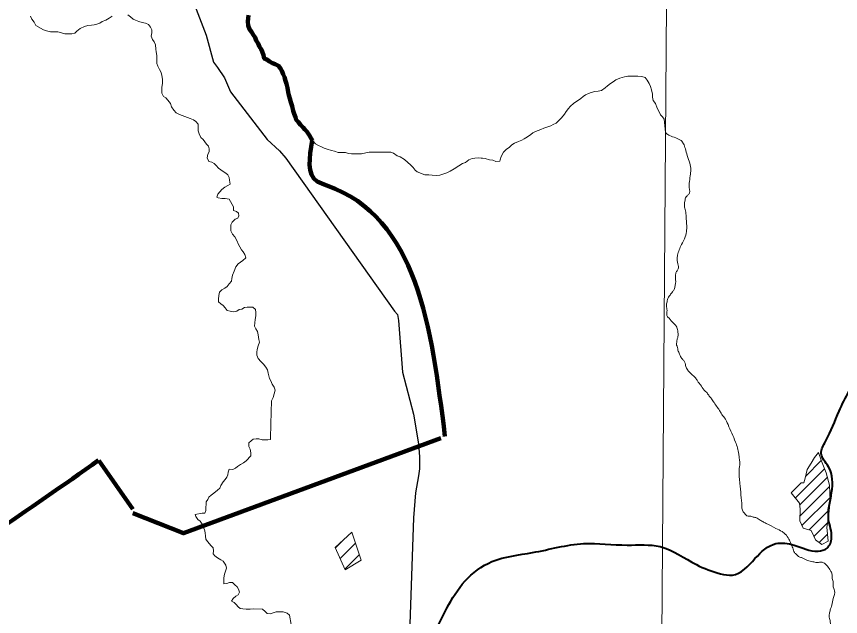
# Model space of a CAD drawing. Extents: x 553962 to 842807, y 8883888 to 9032388.
# Drawn here: x 616084 to 619151, y 8899960 to 8902192 of the extents above; entities that cross this region are included whole.
import ezdxf

# ---------------------------------------------------------------- set-up
doc = ezdxf.new("R2010")
doc.units = 0
doc.header["$LTSCALE"] = 160
doc.layers.add('6', color=7, linetype='Continuous', lineweight=13)

msp = doc.modelspace()

# ---------------------------------------------------------------- linework, layer by layer
at = {"layer": '6', "lineweight": 90}
msp.add_line((616517.1, 8900359.7), (616390.3, 8900540), dxfattribs=at)
at = {"layer": '6'}
for p, q in [((619020.4, 8900481.2), (619078.8, 8900539.7)), ((618982.4, 8900400.9), (619090.8, 8900509.3)), ((618998.9, 8900374.9), (619101.5, 8900477.6)), ((618999.6, 8900333.2), (619110, 8900443.6)), ((619007, 8900298.2), (619111.6, 8900402.8)), ((619033.5, 8900282.3), (619108.4, 8900357.1)), ((619051.5, 8900257.9), (619101.8, 8900308.2)), ((617270.4, 8900214.3), (617307.5, 8900251.4)), ((619071.2, 8900235.2), (619101.9, 8900265.8)), ((617288.1, 8900175.4), (617345.6, 8900232.8)), ((617305.8, 8900136.5), (617359.8, 8900190.4))]:
    msp.add_line(p, q, dxfattribs=at)
for points in [[(618663, 8924716.1), (618558.3, 8909803.7), (618472.6, 8898203.5)], [(616135.4, 8902192.7), (616141.4, 8902181.5), (616149.5, 8902170.2), (616155.5, 8902157.9), (616184.9, 8902142.5), (616196.1, 8902138.3), (616210.3, 8902135.2), (616221.5, 8902135.1), (616237.7, 8902134), (616250.9, 8902130.8), (616264.2, 8902127.7), (616274.3, 8902127.6), (616289.6, 8902127.5), (616300.8, 8902129.5), (616309, 8902137.6), (616321.2, 8902146.7), (616336.6, 8902154.7), (616349.8, 8902158.7), (616363, 8902159.7), (616373.2, 8902160.6), (616383.4, 8902162.6), (616393.6, 8902166.6), (616402.8, 8902172.7), (616416.1, 8902177.7), (616429.3, 8902185.7), (616439.6, 8902192.8)], [(616498.6, 8902197.5), (616507.7, 8902190.3), (616517.8, 8902182.1), (616526.9, 8902178), (616539.1, 8902172.8), (616551.3, 8902169.7), (616563.5, 8902166.5), (616575.7, 8902161.3), (616582.7, 8902152.1), (616587.7, 8902141.9), (616587.7, 8902130.7), (616584.5, 8902118.5), (616590.5, 8902106.2), (616595.6, 8902097)], [(616946.8, 8902196.8), (616945.7, 8902184.6), (616944.6, 8902172.4), (616945.6, 8902158.1), (616951.6, 8902144.8), (616958.6, 8902134.6), (616965.7, 8902122.3), (616971.7, 8902114.1), (616975.7, 8902101.9), (616982.7, 8902091.7), (616988.8, 8902079.4), (616993.8, 8902070.2), (616997.8, 8902061), (617002.8, 8902047.7), (617005.7, 8902035.5), (617015.9, 8902031.3), (617026, 8902024.1), (617037.2, 8902018), (617046.3, 8902013.8), (617058.5, 8902008.7), (617066.5, 8901998.4), (617071.5, 8901989.2), (617076.5, 8901976.9), (617081.6, 8901965.7), (617085.5, 8901952.4)], [(616595.6, 8902097), (616600.6, 8902085.8), (616602.5, 8902070.5), (616603.4, 8902060.3), (616606.4, 8902046), (616606.3, 8902035.8), (616606.2, 8902016.5), (616610.2, 8902007.3), (616616.2, 8901995), (616622.2, 8901982.8), (616625.2, 8901972.6), (616627.2, 8901958.3), (616627.1, 8901943), (616624.9, 8901928.8), (616624.8, 8901917.6), (616624.8, 8901906.3), (616630.8, 8901894.1), (616639.9, 8901888.9), (616647, 8901880.7), (616657.1, 8901868.4), (616661, 8901855.2), (616669.1, 8901842.9), (616678.2, 8901833.7)], [(617882.8, 8901653.4), (617884.2, 8901658.2), (617887.4, 8901671.5), (617896.6, 8901686.7), (617905.8, 8901696.8), (617918.1, 8901705.9), (617927.3, 8901714), (617937.6, 8901720), (617951.8, 8901727.1), (617964.1, 8901732.1), (617973.3, 8901737.1), (617985.5, 8901744.2), (617997.8, 8901752.3), (618006, 8901759.3), (618015.2, 8901764.4), (618035.6, 8901771.4), (618045.8, 8901776.4), (618061.1, 8901781.4), (618072.3, 8901785.4), (618081.5, 8901789.4), (618091.7, 8901794.4), (618100.9, 8901803.6), (618112.2, 8901814.7), (618123.4, 8901827.9), (618129.6, 8901838), (618137.8, 8901849.2), (618145, 8901857.3), (618158.3, 8901869.4), (618171.6, 8901877.5), (618183.8, 8901886.6), (618193.1, 8901893.6), (618201.2, 8901900.7), (618212.5, 8901904.7), (618222.7, 8901908.7), (618235.9, 8901912.7), (618248.1, 8901913.7), (618261.4, 8901916.6), (618274.7, 8901925.7), (618283.9, 8901933.8), (618294.1, 8901941.9), (618304.3, 8901948.9), (618314.5, 8901956), (618329.8, 8901962), (618347.2, 8901967), (618359.4, 8901970), (618382.8, 8901969.8), (618396, 8901969.8), (618411.3, 8901968.6), (618423.4, 8901964.5), (618431.5, 8901955.3), (618438.5, 8901942), (618443.6, 8901930.7), (618447.5, 8901918.5), (618450.5, 8901903.2), (618450.4, 8901892), (618453.4, 8901879.7), (618461.4, 8901868.5), (618468.4, 8901850.1), (618476.5, 8901834.8), (618480.5, 8901825.6), (618487.5, 8901818.4), (618494.6, 8901809.2), (618499, 8901761.6)], [(617085.5, 8901952.4), (617088.5, 8901941.2), (617092.5, 8901925.9), (617094.4, 8901910.6), (617097.4, 8901899.4), (617101.3, 8901886.1), (617104.3, 8901872.9), (617109.3, 8901857.6), (617113.2, 8901841.2), (617117.2, 8901829), (617122.2, 8901817.7), (617125.2, 8901807.5), (617132.3, 8901799.3), (617141.4, 8901789.1), (617150.5, 8901778.8), (617157.5, 8901771.7), (617164.6, 8901763.5), (617173.7, 8901749.1), (617180.7, 8901737.9), (617187.7, 8901726.6), (617196.8, 8901718.4), (617208, 8901712.2), (617219.1, 8901707.1), (617229.3, 8901701.9), (617240.4, 8901697.8), (617256.7, 8901693.6), (617267.8, 8901690.5), (617281, 8901686.3), (617293.2, 8901686.2), (617308.5, 8901686.1), (617319.7, 8901682), (617330.8, 8901680.9), (617345.1, 8901680.8), (617355.3, 8901680.7), (617367.5, 8901680.7), (617383.8, 8901684.6), (617396, 8901686.6), (617407.2, 8901687.5), (617422.5, 8901687.4), (617437.7, 8901687.3), (617454, 8901687.2), (617464.2, 8901687.2), (617477.4, 8901687.1), (617486.5, 8901682.9), (617500.7, 8901673.7), (617511.8, 8901669.6), (617528.1, 8901660.3), (617540.2, 8901648), (617550.3, 8901639.8), (617560.4, 8901629.5), (617567.5, 8901620.3), (617575.6, 8901614.1), (617584.7, 8901610), (617593.8, 8901605.9), (617604, 8901602.7), (617618.2, 8901602.6), (617630.4, 8901601.6), (617646.7, 8901600.4), (617659.9, 8901601.4), (617671.1, 8901605.4), (617685.4, 8901610.4), (617697.6, 8901616.4), (617713, 8901625.5), (617730.3, 8901635.6), (617743.6, 8901644.6)], [(616678.2, 8901833.7), (616690.3, 8901827.5), (616700.5, 8901823.3), (616710.6, 8901819.2), (616720.8, 8901816.1), (616729.9, 8901811.9), (616742.1, 8901807.8), (616751.2, 8901800.6), (616760.3, 8901791.4), (616760.2, 8901780.2), (616760.1, 8901766.9), (616763.1, 8901754.7), (616770.1, 8901741.4), (616778.2, 8901734.2), (616784.2, 8901725), (616791.3, 8901716.8), (616798.4, 8901709.6), (616800.3, 8901699.4), (616800.3, 8901688.2), (616796.1, 8901679.1), (616794, 8901665.8), (616800, 8901652.6), (616810.2, 8901649.4), (616819.3, 8901645.3), (616826.4, 8901637.1), (616835.5, 8901627.9), (616844.6, 8901621.7), (616852.7, 8901614.5), (616862.8, 8901609.4), (616869.9, 8901602.2), (616874.9, 8901593), (616876.8, 8901582.8), (616878.8, 8901568.5), (616870.6, 8901562.5), (616859.4, 8901557.4), (616848.1, 8901548.3), (616840.9, 8901539.2), (616832.8, 8901531.1), (616829.6, 8901519.9), (616834.3, 8901517)], [(617743.6, 8901644.6), (617754.8, 8901648.6), (617767.1, 8901658.7), (617779.9, 8901663.6), (617790.1, 8901664.4), (617803.5, 8901666), (617813.7, 8901664.4), (617818.3, 8901665.2), (617827.8, 8901663.6), (617844.2, 8901658.9), (617856, 8901657.3), (617867.8, 8901651.8), (617882.8, 8901653.4)], [(616834.3, 8901517), (616847.9, 8901514.7), (616860.7, 8901515), (616874.9, 8901511.8), (616892, 8901483.2), (616891.9, 8901470), (616902.1, 8901466.8), (616910.2, 8901460.7), (616911.1, 8901450.5), (616907, 8901441.3), (616897.8, 8901437.3), (616886.6, 8901427.2), (616881.4, 8901416.1), (616881.3, 8901405.9), (616881.2, 8901394.7), (616888.3, 8901381.4), (616896.3, 8901372.1), (616905.4, 8901355.8), (616909.4, 8901345.6), (616914.4, 8901335.3), (616921.5, 8901324.1), (616927.5, 8901315.9), (616933.5, 8901306.7), (616937.5, 8901293.4), (616926.3, 8901284.3), (616918.1, 8901277.3), (616908.9, 8901271.2), (616900.7, 8901260.1), (616893.4, 8901243.8), (616888.2, 8901229.6), (616885.1, 8901217.4), (616884, 8901207.2), (616875.8, 8901197.1), (616867.6, 8901187.9), (616859.4, 8901180.8), (616848.2, 8901174.8), (616839, 8901165.7), (616836.9, 8901153.5), (616835.8, 8901140.2), (616835.7, 8901130.1), (616844.8, 8901122.9), (616852.9, 8901116.7), (616861, 8901107.5), (616868, 8901098.3), (616879.2, 8901096.2), (616891.4, 8901093), (616903.6, 8901096), (616912.8, 8901102.1), (616923, 8901103), (616932.2, 8901109.1), (616942.4, 8901111), (616953.6, 8901111), (616963.7, 8901109.9), (616972.8, 8901101.7), (616974.8, 8901090.5), (616974.7, 8901078.2), (616971.6, 8901065), (616970.4, 8901051.8), (616969.3, 8901039.6), (616974.4, 8901029.3), (616980.4, 8901020.1), (616983.4, 8901007.9), (616985.3, 8900990.6), (616988.3, 8900980.3), (616983.1, 8900967.1)], [(616983.1, 8900967.1), (616979.9, 8900952.9), (616978.8, 8900942.7), (616978.8, 8900931.5), (616983.8, 8900919.2), (616992.9, 8900909), (617003, 8900898.8), (617012, 8900887.5), (617018.1, 8900877.3), (617020, 8900865), (617026, 8900845.6), (617030, 8900836.4), (617035, 8900824.2), (617043.1, 8900812.9), (617047.1, 8900801.7), (617042.9, 8900788.5), (617038.7, 8900774.2), (617032.5, 8900762), (617032.5, 8900749.8), (617031.3, 8900732.5), (617031.2, 8900716.2), (617031.1, 8900703), (617031, 8900692.8), (617029.9, 8900680.6), (617029.8, 8900667.3), (617029.8, 8900655.1), (617029.7, 8900642.9), (617029.6, 8900629.6), (617029.5, 8900618.4), (617019.3, 8900617.5), (617008.1, 8900617.5), (616998, 8900617.6), (616985.8, 8900620.7), (616975.6, 8900620.8), (616964.4, 8900619.8), (616957.2, 8900612.8), (616948.1, 8900605.7)], [(616948.1, 8900605.7), (616948, 8900592.4), (616953, 8900582.2), (616955.9, 8900569), (616955.8, 8900557.8), (616938.4, 8900538.5), (616929.2, 8900531.4), (616918, 8900525.4), (616906.8, 8900517.3), (616898.6, 8900511.3), (616889.4, 8900507.2), (616875.2, 8900507.3), (616871, 8900497.2), (616870.9, 8900487), (616866.8, 8900477.8), (616860.7, 8900469.7), (616853.5, 8900460.6), (616844.2, 8900447.4), (616840.1, 8900437.3), (616831.9, 8900430.2), (616818.6, 8900419.1), (616808.4, 8900411), (616800.2, 8900403.9), (616796, 8900394.8), (616789.9, 8900386.7), (616789.8, 8900376.5), (616788.7, 8900366.3), (616788.6, 8900354.1), (616784.5, 8900343.9), (616774.3, 8900344), (616749.4, 8900339.8)], [(616749.4, 8900339.8), (616751.2, 8900332.4), (616759.2, 8900321.2), (616767.3, 8900314), (616775.4, 8900303.8), (616778.4, 8900292.5), (616783.4, 8900283.3), (616786.3, 8900271.1), (616787.3, 8900258.8), (616788.2, 8900247.6), (616795.3, 8900238.4), (616808.4, 8900223.1), (616815.5, 8900215.9), (616816.4, 8900203.6), (616815.3, 8900193.5), (616821.4, 8900185.3), (616832.5, 8900178.1), (616843.7, 8900170.9), (616852.8, 8900165.7), (616862.8, 8900150.4), (616865.8, 8900140.2), (616858.5, 8900117.8), (616855.4, 8900103.6), (616855.3, 8900092.3), (616855.2, 8900081.1), (616866.4, 8900082.1), (616876.6, 8900086.1), (616887.8, 8900086), (616895.9, 8900077.8), (616905, 8900070.6), (616910, 8900061.4), (616914, 8900050.2), (616908.9, 8900041.1), (616900.7, 8900035), (616890.5, 8900026.9)], [(616890.5, 8900026.9), (616884.3, 8900016.8), (616894.4, 8900012.6), (616901.5, 8900004.4), (616908.6, 8899996.2), (616916.7, 8899989.1), (616926.8, 8899988), (616939, 8899986.9), (616953.3, 8899986.8), (616964.5, 8899988.8), (616999, 8899987.5), (617009.2, 8899978.3), (617016.2, 8899971.1), (617027.4, 8899970), (617038.6, 8899974), (617049.8, 8899977), (617062, 8899976.9), (617076.3, 8899976.8), (617091.5, 8899972.7), (617099.6, 8899964.4), (617105.5, 8899929.8)]]:
    msp.add_lwpolyline(points, dxfattribs=at)
at = {"layer": '6', "lineweight": 25}
for points in [[(616692.6, 8902307.3), (616726.2, 8902278.1), (616732.3, 8902274), (616740.4, 8902251.6), (616789.8, 8902122.1), (616817, 8902022.2), (616832.2, 8902001.8)], [(616832.2, 8902001.8), (616857.5, 8901964), (616879.7, 8901912), (616954.8, 8901814.1), (617016.6, 8901733.5), (617062.3, 8901691.6), (617085.6, 8901664.1), (617491.1, 8901095.8), (617501.2, 8901082.6), (617505.2, 8901061.2), (617519.8, 8900868.6), (617561, 8900712.6), (617580, 8900602.6), (617583.9, 8900553.7), (617583.7, 8900508.8), (617579.5, 8900483.4), (617569.1, 8900420.2), (617561.6, 8900327.5), (617544.5, 8899823.2), (617553.6, 8899807.9), (617563.8, 8899799.8), (617571, 8899793.8)]]:
    msp.add_lwpolyline(points, dxfattribs=at)
at = {"layer": '6', "lineweight": 90}
for points in [[(616946.8, 8902196.8), (616945.7, 8902184.6), (616944.6, 8902172.4), (616945.6, 8902158.1), (616951.6, 8902144.8), (616958.6, 8902134.6), (616965.7, 8902122.3), (616971.7, 8902114.1), (616975.7, 8902101.9), (616982.7, 8902091.7), (616988.8, 8902079.4), (616993.8, 8902070.2), (616997.8, 8902061), (617002.8, 8902047.7), (617005.7, 8902035.5), (617015.9, 8902031.3), (617026, 8902024.1), (617037.2, 8902018), (617046.3, 8902013.8), (617058.5, 8902008.7), (617066.5, 8901998.4), (617071.5, 8901989.2), (617076.5, 8901976.9), (617081.6, 8901965.7), (617085.5, 8901952.4)], [(617085.5, 8901952.4), (617088.5, 8901941.2), (617092.5, 8901925.9), (617094.4, 8901910.6), (617097.4, 8901899.4), (617101.3, 8901886.1), (617104.3, 8901872.9), (617109.3, 8901857.6), (617113.2, 8901841.2), (617117.2, 8901829), (617122.2, 8901817.7), (617125.2, 8901807.5), (617132.3, 8901799.3), (617141.4, 8901789.1), (617150.5, 8901778.8), (617157.5, 8901771.7), (617164.6, 8901763.5), (617173.7, 8901749.1), (617180.7, 8901737.9), (617185, 8901731)], [(616517.2, 8900344.5), (616705.2, 8900269.7), (617662.5, 8900623.7)]]:
    msp.add_lwpolyline(points, dxfattribs=at)
at = {"layer": '6'}
for points in [[(619104.5, 8900240.4), (619099.2, 8900292.1), (619105.2, 8900328.5), (619112.1, 8900390.8), (619109.8, 8900448.4), (619096.9, 8900494), (619079.4, 8900538), (619068.8, 8900569.9), (619053.6, 8900550.9), (619041.5, 8900530.4), (619027, 8900506.2), (619018.7, 8900475), (619014.1, 8900457.6), (619003.5, 8900456.8), (618967.1, 8900419.6), (618998.2, 8900381.6), (619000.5, 8900358.9), (618999, 8900316.3), (619011.1, 8900289), (619041.5, 8900279.9), (619057.4, 8900245), (619080.9, 8900228.3)], [(617269.4, 8900216.6), (617332, 8900273.6), (617366.6, 8900170), (617307.2, 8900133.5)]]:
    msp.add_lwpolyline(points, close=True, dxfattribs=at)
for points in [[(618499, 8901761.6), (618503.2, 8901756.5), (618514.3, 8901749.3), (618537.3, 8901740.1), (618557.5, 8901729.9), (618566, 8901718.5), (618573.2, 8901700), (618580, 8901674.2), (618589.5, 8901646.4), (618593.3, 8901621.8), (618591.2, 8901598.9), (618587.7, 8901571.1), (618588.4, 8901548.8), (618589.1, 8901537), (618583.5, 8901528.6), (618575.9, 8901520.3), (618571, 8901505), (618569.5, 8901492.9), (618571.1, 8901478.9), (618575.3, 8901458.1), (618576.3, 8901438.2), (618578.3, 8901414.3), (618577.9, 8901397.7), (618572.6, 8901372.7), (618558.5, 8901343), (618550.3, 8901324.2), (618544.1, 8901303.3), (618542.6, 8901289.4), (618545.9, 8901266.5), (618547.2, 8901256.2), (618542, 8901245.6), (618537.3, 8901235.3), (618536.4, 8901218.2), (618537.1, 8901203.9), (618535, 8901190.1), (618531.9, 8901176.4), (618524.9, 8901167.3), (618516, 8901155.2), (618510.6, 8901147.1), (618506.1, 8901139.1), (618505.3, 8901129.8), (618503, 8901122.9), (618503.4, 8901111.4), (618504.7, 8901093.6), (618504.2, 8901080), (618511.5, 8901070.3), (618519.3, 8901061), (618531.9, 8901048.2), (618539.3, 8901039.7), (618544.9, 8901022.6), (618545.9, 8901009.7), (618545.5, 8901001.1), (618542, 8900989.9), (618540.8, 8900979.8), (618540.4, 8900969.7)], [(618540.4, 8900969.7), (618543.7, 8900960.6), (618545.7, 8900950.9), (618551.7, 8900935.8), (618555.6, 8900926.7), (618563.5, 8900915.8), (618569.9, 8900906.9), (618573.2, 8900897.2), (618577.9, 8900883.3), (618586.6, 8900870.7), (618610.8, 8900847.4), (618615.1, 8900841.4), (618621.1, 8900831.3), (618629.7, 8900821.4), (618643, 8900802.2), (618653.9, 8900791.6), (618661.9, 8900779.6), (618670.8, 8900769.3), (618679.7, 8900755.3), (618692.5, 8900737.8), (618702.4, 8900722.9), (618709.4, 8900710.7), (618718.3, 8900699.4), (618732, 8900673.8), (618745.7, 8900641.5), (618759.9, 8900608.7), (618767.2, 8900587.4), (618772.2, 8900563.6), (618773.5, 8900548.6), (618775.7, 8900532), (618775, 8900518.7), (618773, 8900503.4), (618773.5, 8900489.6), (618773.7, 8900477.8), (618776.2, 8900454.7), (618780, 8900412.3), (618783.5, 8900370.1), (618785.2, 8900355.3), (618793, 8900343.7), (618799.1, 8900336.7), (618806.3, 8900333.4), (618816.6, 8900332.9), (618828.9, 8900328.9), (618840.5, 8900325.9), (618848, 8900320.9), (618861, 8900313.1), (618873.8, 8900306.3), (618910.3, 8900287.7), (618933.1, 8900275.7), (618944.9, 8900266.1), (618958.7, 8900247.3), (618965.5, 8900231.8), (618972.5, 8900214.9), (618978.8, 8900198.4), (618987.6, 8900189.8)], [(618987.6, 8900189.8), (618996.9, 8900181.8), (619008.4, 8900178.3), (619017.7, 8900172.8), (619027.5, 8900168), (619048.1, 8900163.7), (619061.6, 8900160.7), (619076.2, 8900161.7), (619087, 8900160), (619101.8, 8900147.4), (619113.3, 8900130.3), (619118.6, 8900119), (619119.4, 8900104.7), (619122.6, 8900090.4), (619123.1, 8900075.6), (619125.1, 8900064.5), (619128.2, 8900055.8), (619123.4, 8900027.1), (619117.9, 8900002.3), (619112.3, 8899984.2), (619109.3, 8899970.4), (619108.6, 8899957.1), (619112.6, 8899940.5), (619112.6, 8899928.4), (619112.6, 8899915.9), (619114.3, 8899901.6), (619111.8, 8899891.5), (619104.8, 8899877.5), (619100.8, 8899861.2), (619097.3, 8899843.6), (619090.8, 8899823), (619083, 8899804.1), (619080.7, 8899788.8), (619077.5, 8899772.2), (619074.5, 8899759.4), (619074, 8899744.6), (619070.4, 8899734.6), (619061.7, 8899724.5), (619050.9, 8899718), (619031.3, 8899711), (619020.2, 8899711.5), (619015.7, 8899711.5), (619006.6, 8899700.3), (619004.6, 8899692), (618997.5, 8899683), (618990.3, 8899679.2), (618984.5, 8899678.7), (618979.2, 8899676), (618975.2, 8899669.2), (618972.2, 8899660.4), (618968.7, 8899646.3), (618961.9, 8899633.1), (618951.9, 8899622.8), (618942.1, 8899612.7), (618935.1, 8899605.9)]]:
    msp.add_spline(points, degree=3, dxfattribs=at)
at = {"layer": '6', "lineweight": 90}
for points in [[(617183.8, 8901730.6), (617203, 8901578.2), (617238.6, 8901563.2), (617678.4, 8900629.6)], [(615109.7, 8900148.2), (615177.7, 8900210.3), (615482.3, 8900186.7), (615761.6, 8900152.9), (615989.6, 8900265.6), (616389.6, 8900541.2)]]:
    msp.add_spline(points, degree=3, dxfattribs=at)
at = {"layer": '6', "lineweight": 40}
msp.add_spline([(616186.7, 8898760.2), (616684.4, 8899006.3), (616785.1, 8899051), (616869, 8899062.2), (616986.5, 8899062.2), (617081.5, 8899090.2), (617148.7, 8899157.3), (617221.3, 8899297.1), (617254.9, 8899358.6), (617305.2, 8899392.2), (617389.1, 8899526.4), (617529, 8899738.9), (617601.7, 8899834), (617685.6, 8899990.6), (617752.7, 8900091.3), (617853.4, 8900164), (618004.4, 8900197.6), (618194.5, 8900231.1), (618356.7, 8900225.5), (618479.8, 8900219.9), (618614, 8900152.8), (618703.5, 8900119.2), (618748.2, 8900113.7), (618832.1, 8900175.2), (618910.4, 8900231.1), (618977.5, 8900225.5), (619067, 8900203.2), (619100.6, 8900214.3), (619117.4, 8900253.5), (619106.2, 8900320.6), (619117.4, 8900421.3), (619106.2, 8900516.3), (619078.2, 8900566.7), (619095, 8900611.4), (619145.3, 8900723.3), (619229.2, 8900868.7), (619307.5, 8900958.2), (619380.2, 8901019.7), (619512.8, 8901031.2), (619643.1, 8901014.1), (619824.8, 8900993.8)], degree=3, dxfattribs=at)

doc.saveas('drawing.dxf')
